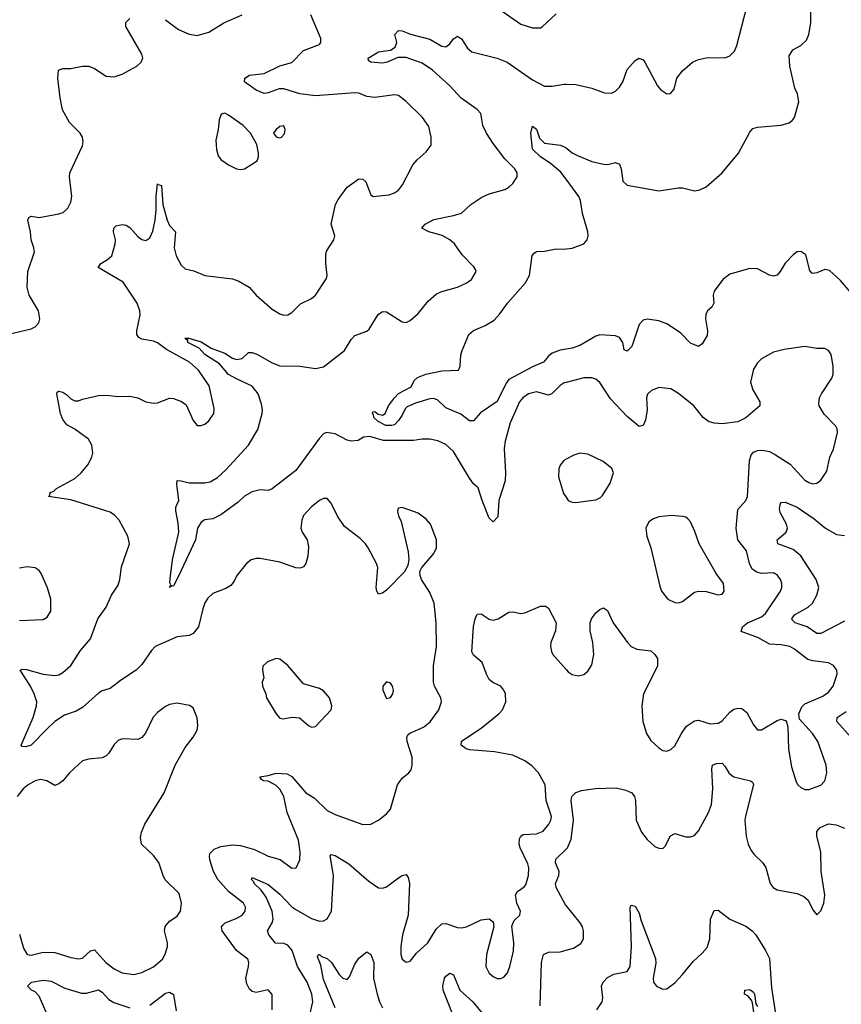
# Model space of a CAD drawing. Header units: inches. Extents: x 1843162 to 1959474, y 907081 to 1016326.
# Tile 349 of 656: x 1947231 to 1951394, y 921798 to 926785. Entities that reach past the tile are written whole.
import ezdxf

# ---------------------------------------------------------------- set-up
doc = ezdxf.new("R2010")
doc.units = ezdxf.units.IN
doc.header["$MEASUREMENT"] = 0
doc.layers.add('B9942', color=7, linetype='Continuous')
doc.layers.add('B9952', color=7, linetype='Continuous')

msp = doc.modelspace()

# ---------------------------------------------------------------- linework, layer by layer
at = {"layer": 'B9942', "color": 5}
for points, elevation in [([(1948511.1, 921770), (1948510, 921848), (1948490, 921871.8), (1948430, 921857.4), (1948410, 921863), (1948395.5, 921875.5), (1948381.7, 921901.7), (1948377.7, 921930), (1948389.8, 921990), (1948391.5, 922010), (1948386.8, 922026.8), (1948329.9, 922069.9), (1948256.8, 922170), (1948253.5, 922190), (1948260.7, 922199.3), (1948272.8, 922210), (1948328.1, 922231.9), (1948359.1, 922250), (1948374.5, 922270), (1948376.1, 922290), (1948365.3, 922310), (1948289.6, 922369.6), (1948235, 922430), (1948214.1, 922470), (1948194, 922530), (1948192.4, 922550), (1948196.9, 922563.1), (1948216.4, 922583.6), (1948250, 922597.2), (1948310, 922605.3), (1948350, 922602.8), (1948421.5, 922581.5), (1948490, 922547.6), (1948550.9, 922530.9), (1948610, 922488.4), (1948632.7, 922490), (1948650.9, 922529.1), (1948651.7, 922568.3), (1948644.6, 922630), (1948586.5, 922770), (1948569.8, 922850), (1948550, 922888.2), (1948530, 922907.1), (1948490, 922927.8), (1948466, 922930), (1948456.4, 922936.4), (1948448.7, 922950), (1948490, 922956.4), (1948531.1, 922968.9), (1948586, 922966), (1948610, 922951.7), (1948680.3, 922870), (1948723.3, 922843.3), (1948790, 922780.3), (1948830, 922759.6), (1948970, 922708.8), (1949010, 922710.4), (1949050, 922730.4), (1949090, 922762.4), (1949110, 922786), (1949146.3, 922910), (1949170, 922943.8), (1949203.7, 922970), (1949214.3, 922985.7), (1949219.7, 923010), (1949219.7, 923050), (1949194.6, 923130), (1949192.1, 923150), (1949197.8, 923162.2), (1949207.8, 923172.2), (1949277.6, 923202.4), (1949311.8, 923228.2), (1949355.8, 923290), (1949367.8, 923330), (1949365.6, 923350), (1949332.4, 923410), (1949328, 923430), (1949327.9, 923512.1), (1949343.1, 923610), (1949340.8, 923730), (1949330.8, 923830), (1949310, 923883.7), (1949267.3, 923950), (1949260.7, 923970), (1949259.5, 923990), (1949269.3, 924010), (1949330, 924080.7), (1949342.9, 924110), (1949343.6, 924150), (1949312.6, 924230), (1949290, 924255.6), (1949250, 924285.1), (1949170, 924314), (1949148.3, 924311.7), (1949145.8, 924294.2), (1949150, 924272), (1949163.7, 924243.7), (1949200.3, 924090), (1949202.4, 924050), (1949197.6, 924022.4), (1949182, 923990), (1949090, 923895.1), (1949070, 923880.9), (1949050, 923875.3), (1949041.2, 923890), (1949038, 923910), (1949045.7, 924010), (1949039.7, 924030), (1948996.3, 924110), (1948983.6, 924130), (1948957, 924157), (1948877.8, 924217.8), (1948842, 924270), (1948810, 924337.2), (1948790, 924359.3), (1948770, 924359.5), (1948750, 924349.6), (1948710, 924318.7), (1948670, 924273.6), (1948660.3, 924250), (1948655.8, 924210), (1948663.1, 924190), (1948688.5, 924150), (1948694.7, 924114.7), (1948691.8, 924068.2), (1948680.5, 924030), (1948670, 924013.2), (1948653.1, 924006.9), (1948630, 924008.4), (1948550, 924036.9), (1948450, 924055.4), (1948430, 924056.3), (1948404, 924050), (1948380.5, 924030), (1948330.7, 923970), (1948318.6, 923941.4), (1948300.3, 923919.7), (1948275.6, 923904.4), (1948210, 923879.6), (1948185.1, 923854.9), (1948169.2, 923830.8), (1948158.6, 923801.4), (1948136.5, 923710), (1948110, 923676.3), (1948090, 923666.2), (1948030, 923658.7), (1947918, 923610), (1947898.7, 923590), (1947850, 923519.7), (1947822, 923490), (1947741.8, 923438.2), (1947690, 923396.9), (1947650, 923386), (1947630, 923374.7), (1947550, 923301), (1947516.8, 923283.2), (1947457.8, 923262.2), (1947410, 923229.7), (1947370, 923194), (1947290.1, 923109.9), (1947262, 923102), (1947243.5, 923103.5), (1947239.5, 923110), (1947298.8, 923250), (1947317.2, 923310), (1947318.5, 923330), (1947305.4, 923370), (1947285.4, 923410), (1947233.2, 923490), (1947244.6, 923495.4), (1947265.6, 923494.4), (1947350, 923470.1), (1947410, 923463.8), (1947430, 923467.1), (1947450, 923478.5), (1947490, 923514.3), (1947539.6, 923590), (1947590.6, 923650), (1947627.4, 923750), (1947669.6, 923810), (1947696.2, 923870), (1947730, 923921), (1947739.5, 923950), (1947746.8, 924013.2), (1947787.3, 924130), (1947778.7, 924170), (1947734.7, 924250), (1947714, 924274), (1947690.5, 924290.5), (1947490, 924353.3), (1947378, 924370), (1947384, 924376), (1947386, 924390), (1947403.5, 924396.5), (1947418.4, 924410), (1947510, 924460.8), (1947543.1, 924490), (1947577.2, 924530), (1947597.4, 924570), (1947601.3, 924590), (1947596.9, 924630), (1947579.8, 924659.8), (1947510.5, 924710.5), (1947470, 924732.5), (1947450, 924760.3), (1947438.2, 924790), (1947419.7, 924890), (1947422, 924898), (1947430, 924904.4), (1947450, 924898.6), (1947470, 924886), (1947490, 924864.9), (1947510, 924854), (1947530, 924855.3), (1947550, 924864), (1947630, 924881.3), (1947670, 924883.2), (1947730, 924876.9), (1947790, 924878.9), (1947829.2, 924869.2), (1947870, 924850.3), (1947910, 924843.1), (1947930, 924844.2), (1947990, 924868.5), (1948010, 924866.7), (1948051.8, 924851.8), (1948074.9, 924834.9), (1948110, 924756), (1948130.6, 924730.6), (1948150, 924730.5), (1948170, 924737.1), (1948190, 924754), (1948214.7, 924790), (1948216.4, 924816.4), (1948191.1, 924930), (1948136.8, 925010), (1948092.1, 925050), (1947975.6, 925115.6), (1947930, 925148.3), (1947910, 925157.7), (1947850, 925167.6), (1947835, 925175), (1947825.1, 925190), (1947824.1, 925210), (1947842.3, 925290), (1947840.7, 925310), (1947826, 925350), (1947755.7, 925455.7), (1947629.6, 925530), (1947642.9, 925550), (1947677, 925570), (1947698.7, 925590), (1947715.4, 925650), (1947716, 925670), (1947706.2, 925710), (1947708.2, 925730), (1947719.5, 925740.5), (1947750, 925748), (1947770, 925744.7), (1947790, 925732.9), (1947830, 925687.9), (1947850, 925672.8), (1947870, 925666.3), (1947890, 925680.4), (1947905.3, 925714.7), (1947917, 925770), (1947923.2, 925823.2), (1947922, 925890), (1947930, 925954), (1947930.9, 925950.9), (1947950, 925944.7), (1947956.5, 925850), (1947978, 925770), (1947990, 925743.6), (1948020.9, 925710), (1948013.8, 925630), (1948024.3, 925590), (1948050, 925542.3), (1948070, 925524.2), (1948113, 925513), (1948170, 925490.4), (1948310, 925472), (1948341.4, 925461.4), (1948393.4, 925430), (1948430.3, 925390.3), (1948510, 925319.5), (1948550, 925294.9), (1948570, 925288.5), (1948590, 925290.6), (1948610, 925303), (1948653.7, 925346.3), (1948710, 925373.7), (1948729.6, 925390), (1948786.1, 925473.9), (1948789.7, 925490), (1948781.8, 925550), (1948783.3, 925596.7), (1948786.4, 925613.6), (1948823, 925670), (1948828, 925690), (1948809.6, 925750), (1948830.7, 925849.3), (1948844.6, 925875.4), (1948890, 925937.1), (1948950, 925979.1), (1948970, 925977.3), (1948984.4, 925964.4), (1949010, 925898), (1949022, 925890), (1949101.3, 925898.7), (1949130, 925908.8), (1949150, 925922.4), (1949170.8, 925949.2), (1949222.7, 926050), (1949244.4, 926075.6), (1949290, 926115.3), (1949315.4, 926150), (1949316.9, 926190), (1949304, 926244), (1949272, 926290), (1949190, 926371.6), (1949150, 926401.6), (1949130, 926405.6), (1949030, 926391.2), (1948990, 926396.9), (1948950, 926412.8), (1948930, 926415.1), (1948730, 926399.6), (1948650, 926409.4), (1948570, 926435.2), (1948545.6, 926434.4), (1948490, 926414.3), (1948470, 926412.2), (1948430, 926427.9), (1948369.8, 926469.8), (1948372.3, 926490), (1948395.8, 926504.2), (1948470, 926513.2), (1948550, 926551), (1948610, 926568), (1948670, 926628.9), (1948750, 926660.5), (1948756.9, 926670), (1948756.9, 926690), (1948706.6, 926810)], 660), ([(1947970, 926785.5), (1948035.6, 926735.6), (1948090, 926712.2), (1948130, 926706), (1948190, 926721.6), (1948265.2, 926770), (1948359, 926810)], 680), ([(1949659.6, 926839.6), (1949770, 926763.1), (1949830, 926744.9), (1949870, 926744.9), (1949878, 926750), (1949950, 926814.9)], 660), ([(1947190, 925195.8), (1947290, 925219.1), (1947309, 925230), (1947329, 925250), (1947333.2, 925270), (1947326.6, 925310), (1947279.6, 925390), (1947269.6, 925430), (1947272, 925510), (1947306, 925610), (1947303.7, 925630), (1947289.3, 925670.7), (1947286, 925710), (1947272.7, 925770), (1947277.2, 925782.8), (1947289.5, 925790.5), (1947330, 925782.6), (1947430, 925801.3), (1947451, 925809), (1947475.6, 925830), (1947490, 925861), (1947495.1, 925890), (1947483.6, 925990), (1947485.1, 926010), (1947550, 926146.8), (1947553.5, 926166.5), (1947549.7, 926190), (1947536.9, 926210), (1947484.3, 926264.3), (1947448.7, 926328.7), (1947436.5, 926390), (1947425, 926490), (1947428.3, 926530), (1947450, 926538.9), (1947490, 926538.9), (1947550, 926550.2), (1947582, 926550), (1947610, 926538.3), (1947670, 926499.6), (1947710, 926495.3), (1947750, 926508.9), (1947825.6, 926550), (1947847.3, 926570), (1947855.1, 926590), (1947849.7, 926610), (1947769.4, 926750.6), (1947769.4, 926770.6), (1947789.4, 926790.6)], 680), ([(1950000, 924948), (1949990, 924945.5), (1949970, 924932.5), (1949930, 924891.8), (1949910, 924883.5), (1949850, 924900.4), (1949810, 924889.8), (1949780.3, 924870), (1949764.2, 924850), (1949716.7, 924743.3), (1949691.3, 924650), (1949686.5, 924613.5), (1949693.5, 924490), (1949691, 924450), (1949658.3, 924350), (1949653.3, 924266.7), (1949630, 924241.2), (1949610, 924261.2), (1949574, 924350), (1949553.7, 924413.7), (1949530, 924435.1), (1949510, 924462.9), (1949430, 924598.3), (1949390, 924633.5), (1949350, 924652.2), (1949310, 924661), (1949270, 924660.4), (1949226.7, 924653.3), (1949074.3, 924654.3), (1949005.7, 924674.3), (1948974, 924670), (1948945.9, 924654.1), (1948910, 924650.4), (1948890, 924654.9), (1948830, 924687.8), (1948785.8, 924694.2), (1948770, 924687.6), (1948750, 924666), (1948630, 924501.8), (1948510, 924408.3), (1948490, 924401.1), (1948450, 924404.4), (1948410, 924393.5), (1948370, 924372), (1948338.8, 924341.2), (1948250, 924276.8), (1948210, 924257.1), (1948170, 924252.5), (1948150, 924240.7), (1948131.6, 924210), (1948122.6, 924150), (1948050, 923995.8), (1948010, 923916), (1948002, 923918), (1947989.6, 923909.6), (1947996.4, 923923.6), (1947992.7, 923932.7), (1947994, 923954), (1948006.3, 924050), (1948036.8, 924190), (1948034.5, 924234.5), (1948021.7, 924298.3), (1948023, 924317), (1948037, 924350), (1948027.7, 924432.3), (1948029.5, 924450.5), (1948049.6, 924450.4), (1948090, 924439.2), (1948170, 924438.8), (1948195.8, 924444.2), (1948232.8, 924467.2), (1948275.4, 924504.6), (1948390, 924630.3), (1948438.4, 924710), (1948460.4, 924790), (1948461.7, 924810), (1948457.2, 924837.2), (1948438.9, 924890), (1948409.1, 924929.1), (1948330, 924965.5), (1948290, 924989), (1948242.9, 925042.9), (1948170, 925089.4), (1948141.3, 925121.3), (1948083.5, 925150), (1948084, 925164), (1948076, 925164), (1948068.1, 925171.9), (1948088.4, 925171.6), (1948150, 925153.4), (1948202.1, 925122.1), (1948270, 925096.3), (1948310, 925070.3), (1948330, 925063.9), (1948358.4, 925070), (1948390, 925099.5), (1948410, 925099.7), (1948437, 925090), (1948510, 925047.3), (1948550, 925032.2), (1948650.9, 925030.9), (1948730, 925018.4), (1948770, 925027.5), (1948876.8, 925110), (1948910, 925166), (1948930, 925185.3), (1948990, 925208.4), (1949002.2, 925217.8), (1949048.2, 925291.8), (1949070, 925307.3), (1949090, 925305.5), (1949170, 925254.8), (1949190, 925251.3), (1949210, 925262), (1949250, 925297.3), (1949300.6, 925359.4), (1949343, 925397), (1949370, 925409.1), (1949449, 925430), (1949493.2, 925450), (1949521.2, 925470), (1949544, 925510), (1949540.2, 925520.2), (1949532.9, 925532.9), (1949473.8, 925593.8), (1949435.1, 925650), (1949410, 925671.1), (1949372.7, 925692.7), (1949304, 925710), (1949269.3, 925730), (1949286.6, 925750), (1949330, 925773.6), (1949430, 925793.1), (1949470, 925805.7), (1949518, 925850), (1949573.6, 925886.4), (1949610, 925903.1), (1949690, 925926), (1949710, 925936.3), (1949730, 925954.8), (1949752, 925990), (1949752.3, 926010), (1949740.9, 926030), (1949690, 926080.9), (1949630, 926158.4), (1949596.9, 926210), (1949578.5, 926250), (1949567.1, 926310), (1949548.6, 926330), (1949467.8, 926387.8), (1949410, 926449.9), (1949323.7, 926530), (1949270, 926564.9), (1949190, 926594.7), (1949146.9, 926593.1), (1949093.7, 926570), (1949070, 926565.4), (1949008.7, 926570), (1948998.6, 926578.6), (1948996.3, 926590), (1949050, 926622), (1949110, 926630.3), (1949133.8, 926646.2), (1949141.6, 926670), (1949131.8, 926710), (1949150, 926730.3), (1949170, 926728.5), (1949211.5, 926711.5), (1949310, 926686.7), (1949370, 926651.3), (1949390, 926648.4), (1949410, 926662.6), (1949430, 926688.4), (1949450, 926701.3), (1949470, 926688.5), (1949500.7, 926640.7), (1949522.6, 926622.6), (1949650.8, 926590), (1949700.7, 926570), (1949830, 926480.3), (1949890, 926448.5), (1949928.5, 926448.5), (1949990, 926459.3), (1950000, 926458.9)], 640), ([(1950000, 925977.4), (1949973.3, 926013.3), (1949918.7, 926058.7), (1949869.8, 926090), (1949830, 926129.8), (1949821, 926210), (1949830, 926246.8), (1949850, 926230.6), (1949865.7, 926185.7), (1949890, 926160.3), (1949970.7, 926150), (1949997.6, 926137.6), (1950000, 926135.8)], 620), ([(1950000, 925116.6), (1949969, 925111), (1949930, 925095.8), (1949910, 925081.6), (1949885.3, 925050), (1949830, 925026.7), (1949710, 924962.2), (1949695.7, 924944.3), (1949650, 924851), (1949565.8, 924794.2), (1949530, 924752.8), (1949510, 924753.7), (1949467.1, 924787.1), (1949390, 924818.8), (1949350, 924857.8), (1949330, 924866.1), (1949310, 924864.9), (1949237.1, 924842.9), (1949195.1, 924824.9), (1949185, 924815), (1949170, 924782), (1949150, 924755.1), (1949130, 924734), (1949116, 924730), (1949086.6, 924730), (1949047.1, 924750), (1949025.7, 924770), (1949024.8, 924784.8), (1949019, 924790), (1949021.2, 924798.8), (1949030, 924801), (1949047.9, 924787.9), (1949063.7, 924783.7), (1949070, 924782.4), (1949082.7, 924790), (1949100.5, 924830), (1949130, 924870.3), (1949150, 924891.5), (1949214.6, 924925.4), (1949230, 924957.3), (1949246.4, 924973.6), (1949289, 924990), (1949370, 925007.4), (1949455.3, 925010), (1949462.7, 925030), (1949467.2, 925087.2), (1949473.3, 925110), (1949506.9, 925190), (1949530, 925211.4), (1949590, 925236.5), (1949636.2, 925263.8), (1949664.6, 925295.4), (1949703.1, 925350), (1949792.4, 925450), (1949814.7, 925490), (1949828.5, 925591.5), (1949837.6, 925602.4), (1949850, 925610.4), (1949890, 925612.4), (1949950, 925625.3), (1949990, 925623.7), (1950000, 925624.9)], 620), ([(1950000, 924558.7), (1949987.9, 924552.1), (1949970.6, 924529.4), (1949962.8, 924510), (1949960.7, 924470), (1949986.2, 924386.2), (1950000, 924366)], 660), ([(1947230, 923741.3), (1947350, 923747.3), (1947370, 923758.8), (1947389.4, 923790), (1947389.6, 923850), (1947371.7, 923908.3), (1947340.1, 923980.1), (1947330, 923995.1), (1947310, 924009.5), (1947270, 924014), (1947230, 924007)], 680), ([(1948698.8, 921730), (1948717.2, 921810), (1948711.7, 921850), (1948688, 921910), (1948639.6, 921990), (1948611.8, 922070), (1948590, 922098), (1948570, 922105.4), (1948527.4, 922107.4), (1948494.2, 922150), (1948486.8, 922170), (1948509.9, 922210.1), (1948516.1, 922230), (1948510.8, 922270), (1948480.7, 922340.7), (1948455.4, 922375.4), (1948419.7, 922410), (1948418.2, 922418.2), (1948406.6, 922430), (1948410, 922441), (1948490, 922404.3), (1948550, 922356.6), (1948610, 922292.5), (1948630, 922278.2), (1948710, 922232.4), (1948750, 922219.2), (1948770, 922220.3), (1948788.9, 922231.1), (1948811.9, 922270), (1948821.4, 922450), (1948805.1, 922550), (1948810, 922557.1), (1948830, 922552.4), (1948898.5, 922510), (1949001, 922421), (1949050, 922388.7), (1949070, 922385.7), (1949090, 922393.1), (1949150, 922438.9), (1949170, 922450.3), (1949190, 922454.9), (1949199.6, 922439.6), (1949206.3, 922410), (1949200.3, 922250), (1949171.7, 922150), (1949161.7, 922090), (1949163.1, 922050), (1949170, 922026.8), (1949190, 922010.8), (1949210, 922017.3), (1949242.7, 922057.3), (1949298.7, 922110), (1949341, 922179), (1949370, 922205.3), (1949390, 922208), (1949450, 922186.5), (1949470, 922185), (1949494.5, 922190), (1949570, 922226.4), (1949610, 922230.4), (1949630, 922216), (1949634, 922190), (1949596.5, 922050), (1949593.4, 921990), (1949610, 921955.5), (1949630, 921938.4), (1949650, 921928.7), (1949670, 921928.5), (1949684.7, 921935.3), (1949703.1, 921956.9), (1949715.4, 921990), (1949733, 922067), (1949734.2, 922110), (1949725.4, 922194.6), (1949737.4, 922222.6), (1949766, 922250), (1949769.4, 922270), (1949749.7, 922309.7), (1949743.5, 922350), (1949753.6, 922370), (1949787.4, 922392.6), (1949796.5, 922403.5), (1949809.8, 922450), (1949810.7, 922490), (1949806, 922510), (1949767.7, 922590), (1949762.6, 922610), (1949763.6, 922636.4), (1949769.8, 922650.2), (1949782, 922658), (1949850, 922661.8), (1949884.2, 922675.8), (1949912.4, 922710), (1949922.2, 922730), (1949925.3, 922750), (1949899.4, 922830), (1949894, 922910), (1949859.8, 922970), (1949826.2, 923006.2), (1949790, 923032.1), (1949730, 923059.3), (1949637, 923077), (1949510, 923086.6), (1949492.7, 923092.7), (1949468, 923110), (1949469.1, 923130.9), (1949570, 923197.3), (1949658.2, 923270), (1949677.1, 923290), (1949695, 923330), (1949693.4, 923370), (1949685, 923390), (1949669.9, 923409.9), (1949628.5, 923428.5), (1949610, 923442.6), (1949595.8, 923470), (1949575.1, 923530), (1949530, 923566.3), (1949522.9, 923582.9), (1949530, 923711.3), (1949538.7, 923750), (1949550, 923774.9), (1949570, 923776.4), (1949609.3, 923749.3), (1949630, 923744), (1949656, 923750), (1949710, 923783.8), (1949730, 923786), (1949770, 923777.1), (1949790, 923780.4), (1949870, 923814.9), (1949895.3, 923815.3), (1949910, 923804), (1949950.3, 923730), (1949946.3, 923690), (1949922.8, 923630), (1949920.3, 923610), (1949925.1, 923585.1), (1949933.1, 923570), (1950000, 923494.1)], 640), ([(1947230, 922153), (1947250, 922081.6), (1947270, 922050.3), (1947290, 922046.9), (1947350, 922061.6), (1947410, 922060.6), (1947490, 922035.4), (1947530, 922028.2), (1947550, 922031.1), (1947590, 922068.2), (1947610, 922074), (1947667.6, 922010), (1947710, 921977), (1947750, 921957.3), (1947810, 921948.6), (1947850, 921959), (1947910, 921988.6), (1947954.1, 922025.9), (1947968.6, 922051.4), (1947979.4, 922090), (1947979.4, 922110), (1947965.8, 922170), (1947967.9, 922192.1), (1947990, 922219.5), (1948030, 922243.8), (1948046.3, 922270), (1948051, 922311), (1948039.8, 922359.8), (1947969.2, 922429.2), (1947957.6, 922450), (1947936.9, 922516.9), (1947910, 922552.4), (1947848.4, 922608.4), (1947843.3, 922643.3), (1947848, 922670), (1947865.7, 922710), (1947962.6, 922870), (1948019.6, 923010), (1948070, 923098.8), (1948110, 923150.5), (1948130, 923187.3), (1948134.2, 923210), (1948130, 923249), (1948110, 923299), (1948091.8, 923311.8), (1948030, 923322.9), (1947990, 923315.8), (1947970, 923306.3), (1947930, 923276.3), (1947907.5, 923252.5), (1947869.1, 923170.9), (1947850, 923149.6), (1947830, 923138.9), (1947750, 923142), (1947730, 923135.1), (1947710, 923114), (1947683.1, 923070), (1947670, 923056.9), (1947650, 923047), (1947580.2, 923039.8), (1947549.4, 923030.6), (1947484.4, 922970), (1947450, 922929.4), (1947430, 922914.5), (1947410, 922907), (1947369.3, 922930), (1947336.1, 922936.1), (1947310, 922929.8), (1947273.7, 922910), (1947249, 922890), (1947218, 922850)], 680), ([(1950000, 922297.7), (1949999, 922299), (1949949.8, 922390), (1949946.9, 922410), (1949963.8, 922450), (1949965, 922470), (1949945.6, 922514.4), (1949947.5, 922532.5), (1950000, 922583.7)], 620), ([(1949868.9, 921790), (1949875.2, 922010), (1949886, 922050), (1949910, 922062.6), (1949970, 922063.8), (1950000, 922071.9)], 620), ([(1948830, 921780.5), (1948770, 921923.1), (1948756.4, 921996.4), (1948741, 922039), (1948746, 922050), (1948749.7, 922050.3), (1948760.5, 922040.5), (1948790, 922029.2), (1948812, 922010), (1948850, 921949), (1948867.9, 921930), (1948890, 921923.7), (1948902.9, 921937.1), (1948930, 922001.6), (1948950, 922031.8), (1948990, 922063.7), (1949010, 922050.3), (1949025.3, 922010), (1949024.5, 921930), (1949042, 921850), (1949053.7, 921810), (1949070, 921780.2)], 620), ([(1947370, 921746.2), (1947330, 921839.3), (1947310, 921861.1), (1947291.5, 921870), (1947271.5, 921890), (1947291.8, 921910), (1947350, 921920.4), (1947390, 921914.6), (1947460, 921880), (1947545.3, 921854.7), (1947570, 921854.1), (1947630, 921871), (1947650, 921859.7), (1947682.8, 921822.8), (1947707.8, 921807.8), (1947790, 921780.2)], 660), ([(1949425, 921750), (1949376.8, 921870), (1949375, 921890), (1949384, 921930), (1949390, 921940.5), (1949410, 921954.9), (1949430, 921947.7), (1949460.7, 921870), (1949527.8, 921810), (1949630, 921686.3)], 620), ([(1947890, 921794.2), (1947970, 921853.6), (1947990, 921860.3), (1948010, 921847.3), (1948024.6, 921764.6)], 660)]:
    msp.add_lwpolyline(points, dxfattribs=dict(at, elevation=elevation))
at = {"layer": 'B9942', "color": 5, "elevation": 680}
for points in [[(1948270, 926311.5), (1948252.8, 926307.2), (1948241.8, 926278.2), (1948237.3, 926230), (1948225.3, 926174.7), (1948228.3, 926128.3), (1948236.3, 926096.3), (1948250, 926077.1), (1948290, 926050.4), (1948330, 926030.4), (1948350, 926026.4), (1948370, 926030.4), (1948434, 926070), (1948440.7, 926090), (1948440.7, 926110), (1948432.7, 926152.7), (1948401.2, 926210), (1948362.9, 926250), (1948290, 926301.6)], [(1948570, 926248), (1948550, 926244), (1948531.3, 926230), (1948518, 926210), (1948530, 926192), (1948550, 926187.7), (1948558, 926190), (1948572.5, 926207.5), (1948577.2, 926230)], [(1948530, 923549.5), (1948486.9, 923533.1), (1948464, 923510), (1948462, 923490), (1948467.5, 923452.5), (1948460.7, 923430), (1948462, 923410), (1948479.1, 923370), (1948482, 923350), (1948530.6, 923270), (1948550, 923247.7), (1948564.4, 923244.4), (1948612.4, 923252.4), (1948648.7, 923248.7), (1948694.8, 923210), (1948710, 923202.4), (1948730, 923204.9), (1948809.3, 923290), (1948813.6, 923310), (1948801.3, 923350), (1948770, 923385.6), (1948750, 923398.4), (1948670, 923421.2), (1948590, 923514), (1948550, 923546.6)], [(1949090, 923431.8), (1949070.8, 923410), (1949070.7, 923390), (1949090, 923346.8), (1949110, 923351.3), (1949121.2, 923370), (1949126, 923390), (1949120.9, 923410), (1949110, 923425.2)]]:
    msp.add_lwpolyline(points, close=True, dxfattribs=at)
at = {"layer": 'B9952', "color": 5}
for points, elevation in [([(1950000, 926458.9), (1950050, 926457), (1950130, 926438.4), (1950195.1, 926415.1), (1950230, 926414), (1950250, 926423.1), (1950270, 926443.1), (1950287.2, 926470), (1950310, 926533), (1950350, 926579.1), (1950370, 926590.5), (1950390, 926582), (1950399.3, 926570), (1950463.8, 926450), (1950480.5, 926430), (1950510, 926410.6), (1950529.3, 926410.7), (1950547.3, 926432.7), (1950560.7, 926490), (1950590, 926525.5), (1950640.9, 926570), (1950670, 926583.1), (1950710, 926591.8), (1950810, 926593.4), (1950830, 926602.8), (1950853.3, 926626.7), (1950864.7, 926655.3), (1950940.9, 926950)], 640), ([(1950000, 926135.8), (1950031.4, 926111.4), (1950057.6, 926097.6), (1950130, 926066.5), (1950190, 926053.1), (1950210, 926052.2), (1950250, 926061.6), (1950270, 926053.4), (1950279.5, 926030), (1950287.4, 925967.4), (1950310, 925948), (1950470, 925919.1), (1950570, 925933), (1950590, 925933), (1950650, 925919.3), (1950677.2, 925922.8), (1950710, 925939.1), (1950790, 926010.5), (1950873, 926110), (1950930, 926216.3), (1950946.6, 926233.4), (1950970, 926241.7), (1951090, 926250.3), (1951130, 926263.1), (1951145.6, 926274.4), (1951156.3, 926290), (1951178.4, 926370), (1951172, 926410), (1951159.1, 926439.1), (1951133, 926550), (1951130, 926602), (1951148, 926632), (1951190, 926654.4), (1951218.4, 926681.6), (1951229.8, 926710.2), (1951240.2, 926770), (1951239.9, 926930)], 620), ([(1950000, 925624.9), (1950030, 925628.5), (1950089.2, 925650), (1950107, 925670), (1950111.3, 925690), (1950109.6, 925710.4), (1950083.1, 925803.1), (1950072.3, 925870), (1950064.7, 925890), (1950000, 925977.4)], 620), ([(1951450, 925394.7), (1951390, 925464.7), (1951334.6, 925514.6), (1951310, 925519.8), (1951270, 925503.2), (1951250, 925499.8), (1951243.7, 925503.7), (1951235, 925515), (1951214, 925594), (1951190, 925611.5), (1951170, 925609.6), (1951150, 925595.1), (1951110, 925552.8), (1951085, 925510), (1951068.7, 925491.3), (1951050, 925485.5), (1951030, 925491.3), (1950970, 925523.2), (1950930, 925525.4), (1950830, 925496.8), (1950793.8, 925470), (1950750.2, 925410), (1950745.8, 925390), (1950748.8, 925350), (1950737.6, 925330), (1950717, 925310), (1950708.4, 925291.6), (1950706.2, 925270), (1950716.2, 925210), (1950714.3, 925185.7), (1950690, 925142.7), (1950670.3, 925129.7), (1950630, 925146.4), (1950578.8, 925198.8), (1950510, 925245.1), (1950470, 925259.8), (1950410, 925268.9), (1950390, 925263.8), (1950370, 925241.7), (1950332.1, 925130), (1950310, 925107.1), (1950293.3, 925113.3), (1950286.8, 925150), (1950270, 925176.2), (1950250, 925183.7), (1950171.1, 925188.9), (1950150, 925182.7), (1950070, 925135.6), (1950030, 925122), (1950000, 925116.6)], 620), ([(1950000, 923494.1), (1950010, 923482.8), (1950030, 923467.9), (1950061.8, 923461.8), (1950090, 923469.2), (1950110, 923484.7), (1950130, 923518), (1950139.9, 923570), (1950134.9, 923630), (1950121.1, 923690), (1950121, 923730), (1950128.9, 923751.1), (1950150, 923780.4), (1950170, 923798.4), (1950190, 923805.5), (1950210, 923793.4), (1950238.7, 923730), (1950310.4, 923630), (1950330, 923610.4), (1950357.7, 923597.7), (1950430, 923588.4), (1950450.3, 923570.3), (1950462.4, 923550), (1950463.1, 923510), (1950391.3, 923370), (1950383.9, 923310), (1950389.2, 923230), (1950407.8, 923170), (1950430, 923134.9), (1950470, 923097.1), (1950490, 923083.8), (1950510, 923080.5), (1950531.2, 923088.8), (1950550, 923107.3), (1950584, 923170), (1950610, 923206.7), (1950650, 923234.6), (1950670, 923237.4), (1950730, 923218.9), (1950770, 923221.7), (1950790, 923234.6), (1950830, 923278), (1950850, 923292.9), (1950870, 923298.3), (1950890, 923295.6), (1950915.8, 923275.8), (1950950, 923214), (1950970, 923188.2), (1950990, 923188.5), (1951070, 923234.9), (1951090, 923242), (1951114.4, 923234.4), (1951123.8, 923203.8), (1951126, 923090), (1951141.4, 923001.4), (1951165.1, 922925.1), (1951173.4, 922910), (1951190, 922895.5), (1951210, 922886.7), (1951230, 922886.7), (1951290, 922908.7), (1951311.2, 922930), (1951321.3, 922970), (1951318, 923010), (1951275, 923130), (1951248.7, 923170), (1951182.6, 923242.6), (1951178.5, 923270), (1951194.5, 923305.5), (1951210, 923320.2), (1951300.7, 923359.3), (1951330, 923378.9), (1951353.1, 923410), (1951372.6, 923470), (1951371.2, 923490), (1951354.6, 923514.6), (1951330, 923526.9), (1951250, 923537.7), (1951225.4, 923545.4), (1951157.2, 923597.2), (1951133.3, 923610), (1951090, 923618.9), (1951030, 923622.1), (1950974.5, 923654.5), (1950886.7, 923686.7), (1950893.5, 923710), (1950919.1, 923730), (1950990, 923761.4), (1951010, 923777.1), (1951085.7, 923890), (1951093.7, 923910), (1951093.7, 923930), (1951086.9, 923950), (1951070, 923972.8), (1951059.2, 923979.2), (1951050, 923983.5), (1950990, 923979.5), (1950966.5, 923986.5), (1950942.9, 924002.9), (1950928.7, 924030), (1950914.7, 924094.7), (1950870.5, 924150.5), (1950861.6, 924210), (1950870, 924304), (1950910.7, 924349.3), (1950919.3, 924370), (1950928.4, 924551.6), (1950938, 924582), (1950950, 924594.8), (1950970, 924603), (1950994.5, 924605.5), (1951030, 924598), (1951061.7, 924581.7), (1951134.5, 924534.5), (1951210, 924453.4), (1951230, 924440.3), (1951250, 924434), (1951270, 924437.1), (1951290, 924453), (1951321.8, 924498.2), (1951336.8, 924570), (1951355.5, 924610), (1951374.3, 924694.3), (1951373, 924713), (1951366, 924726), (1951307.2, 924787.2), (1951282, 924830), (1951280.2, 924840.2), (1951284, 924870), (1951293.2, 924890), (1951345.6, 924970), (1951352.8, 924990), (1951352.8, 925030), (1951342.7, 925090), (1951330, 925109), (1951310, 925119.3), (1951270, 925119.3), (1951210, 925129.4), (1951104.9, 925115.1), (1951050, 925100.7), (1950990, 925067.3), (1950970, 925047), (1950950, 925016), (1950934, 924950), (1950946.4, 924910), (1950980.7, 924850), (1950981, 924830), (1950910, 924769.2), (1950870, 924749.2), (1950790, 924737.6), (1950750, 924741.3), (1950721.2, 924750), (1950694, 924770), (1950647.3, 924830), (1950570, 924891.6), (1950530, 924916.2), (1950470, 924921.6), (1950433, 924907), (1950411.8, 924888.2), (1950406.5, 924870), (1950411.1, 924810), (1950402.5, 924757.5), (1950390, 924729.6), (1950370, 924724), (1950310, 924775.4), (1950225, 924865), (1950170, 924948.3), (1950150, 924963.9), (1950130, 924971.9), (1950090, 924970.6), (1950000, 924948)], 640), ([(1950000, 924366), (1950010.5, 924350.5), (1950030, 924340.7), (1950050, 924339.1), (1950110, 924347.7), (1950150, 924354), (1950174.5, 924365.5), (1950184.5, 924375.5), (1950223, 924437), (1950239.5, 924490), (1950231.3, 924511.3), (1950187.9, 924547.9), (1950110, 924585.2), (1950070, 924589), (1950039.8, 924580.2), (1950000, 924558.7)], 660), ([(1951410, 923738.9), (1951290, 923675.9), (1951270, 923676.8), (1951221.4, 923710), (1951160.7, 923730), (1951145.5, 923745.5), (1951143.9, 923750), (1951157.1, 923770), (1951227.1, 923810), (1951249.1, 923830), (1951271.1, 923870), (1951279.6, 923910), (1951266.7, 923950), (1951189, 924070), (1951150, 924101.2), (1951073, 924130), (1951068.6, 924150), (1951114.2, 924190), (1951122, 924210), (1951117.3, 924230), (1951085, 924290), (1951080.8, 924310), (1951085.5, 924334.5), (1951090, 924340.5), (1951110, 924340.9), (1951170, 924316.2), (1951256.7, 924256.7), (1951314.7, 924210), (1951370, 924177.7), (1951410, 924172.2)], 620), ([(1951445, 923150), (1951371.8, 923230), (1951373.1, 923250), (1951419.2, 923280.8)], 620), ([(1950000, 922583.7), (1950006.4, 922590), (1950025, 922635), (1950037.2, 922730), (1950025.4, 922830), (1950028.1, 922850), (1950049.9, 922870.1), (1950078.2, 922881.8), (1950148.2, 922891.8), (1950254.3, 922894.3), (1950303, 922883), (1950332.9, 922870), (1950346.5, 922850), (1950351.3, 922830), (1950355, 922730), (1950381.2, 922670), (1950410, 922632.9), (1950450, 922598), (1950470, 922588.5), (1950490, 922588), (1950501.1, 922598.9), (1950529.2, 922650.8), (1950550, 922663.6), (1950606.6, 922646.6), (1950630, 922645.8), (1950650, 922653.7), (1950670, 922676.5), (1950721.6, 922770), (1950736, 922810), (1950743.1, 922890), (1950738, 922990), (1950741.1, 923010), (1950761.9, 923018.1), (1950790, 923019.2), (1950804.7, 923004.7), (1950824.3, 922970), (1950837.9, 922957.9), (1950850.1, 922950.1), (1950934.8, 922930), (1950943.9, 922923.9), (1950950, 922911), (1950908.3, 922751.7), (1950906.2, 922730), (1950912.8, 922650), (1950923.2, 922610), (1950937.7, 922577.7), (1950954.9, 922554.9), (1950995.7, 922515.7), (1951011.5, 922491.5), (1951033.6, 922410), (1951048.9, 922388.9), (1951070, 922377.1), (1951170, 922358.6), (1951204.7, 922344.7), (1951225.6, 922325.6), (1951250, 922276), (1951270, 922251), (1951290, 922271), (1951305.6, 922310), (1951310.9, 922350), (1951292.7, 922470), (1951289.8, 922570), (1951269.8, 922650), (1951270, 922673), (1951286.5, 922693.5), (1951330, 922711.9), (1951367.6, 922707.6), (1951410, 922690.3)], 620), ([(1950000, 922071.9), (1950037.9, 922082.1), (1950074.6, 922105.4), (1950087.2, 922130), (1950088.6, 922170), (1950082.2, 922190), (1950071, 922210), (1950000, 922297.7)], 620), ([(1950155.4, 921770), (1950182.4, 921810), (1950185.3, 921830), (1950179.9, 921890), (1950187.5, 921910), (1950210, 921933.1), (1950241.8, 921950), (1950310, 921964.2), (1950325.2, 921990), (1950331.9, 922090), (1950324.5, 922290), (1950330, 922300.3), (1950350, 922295.6), (1950370, 922258.9), (1950380.4, 922220.4), (1950452, 922030), (1950453.8, 922006.2), (1950440.6, 921930), (1950443.5, 921910), (1950458, 921890), (1950490, 921874.4), (1950510, 921877.2), (1950550, 921907.3), (1950590, 921948.3), (1950644.5, 922015.5), (1950690, 922057.4), (1950714, 922086), (1950728.9, 922130), (1950731.1, 922228.9), (1950750, 922272.6), (1950770, 922275), (1950829.2, 922229.2), (1950910, 922193.5), (1950943.2, 922170), (1950960.5, 922150), (1951011, 922070), (1951029.7, 922030), (1951041.3, 921881.3), (1951060.7, 921750)], 580), ([(1950954, 921734), (1950945.1, 921805.1), (1950939.7, 921819.7), (1950920.7, 921840.7), (1950903.7, 921850), (1950905.2, 921870), (1950930, 921873.7), (1950950, 921859.5), (1950954.2, 921850), (1950961.1, 921801.1), (1950970, 921787.7)], 560)]:
    msp.add_lwpolyline(points, dxfattribs=dict(at, elevation=elevation))
at = {"layer": 'B9952', "color": 5, "elevation": 660}
msp.add_lwpolyline([(1950533.8, 924273.8), (1950470, 924267.6), (1950442.6, 924257.4), (1950418.8, 924241.2), (1950403.8, 924210), (1950408.5, 924170), (1950428.8, 924110), (1950475.4, 923915.4), (1950483.1, 923890), (1950515.5, 923850), (1950550, 923833.4), (1950570, 923831.8), (1950590, 923838), (1950650, 923886), (1950670, 923890.4), (1950710, 923888.4), (1950770, 923872.7), (1950790, 923876.3), (1950800.7, 923890), (1950796.9, 923930), (1950760.3, 923980.3), (1950674, 924130), (1950652.9, 924192.9), (1950630, 924242), (1950617.5, 924257.5), (1950606, 924266), (1950590, 924269.3)], close=True, dxfattribs=at)

doc.saveas('drawing.dxf')
